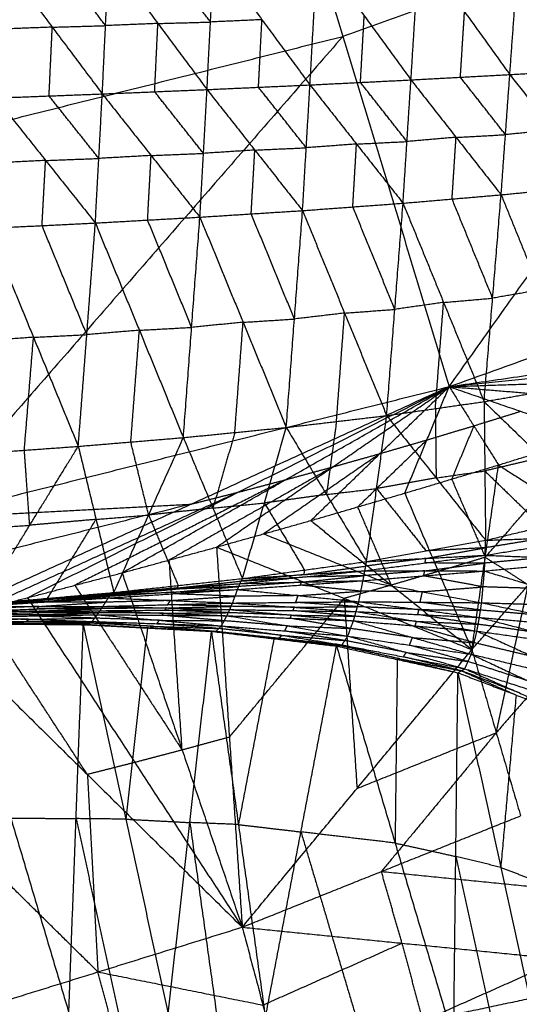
# Model space of a CAD drawing. Header units: millimetres. Extents: x -106 to 110, y -96 to 120.
# Tile 475 of 656: x 26.95 to 31.47, y -89.27 to -80.37. Entities that reach past the tile are written whole.
import ezdxf

# ---------------------------------------------------------------- set-up
doc = ezdxf.new("R2010")
doc.units = ezdxf.units.MM
doc.header["$MEASUREMENT"] = 0
doc.layers.add('Default', color=7, linetype='Continuous', true_color=0x000000)

msp = doc.modelspace()

# ---------------------------------------------------------------- linework, layer by layer
at = {"layer": 'Default'}
for points in [[(30.8318, -83.6863, 12.0172), (34.1822, -78.9754, 10.5669), (37.5326, -74.2645, 9.1165)], [(21.3175, -86.0695, 12.0172), (25.1136, -81.7097, 10.5669), (28.9096, -77.3499, 9.1165)], [(28.9096, -77.3499, 9.1165), (29.8707, -80.5181, 10.5669), (30.8318, -83.6863, 12.0172)], [(34.1822, -78.9754, 10.5669), (32.0264, -79.7468, 10.5669), (29.8707, -80.5181, 10.5669)], [(31.3801, -80.8635, 4.9787), (31.422, -80.2852, 4.6998), (31.4638, -79.7069, 4.4208)], [(31.4638, -79.7069, 4.4208), (31.8592, -80.2608, 4.8028), (32.2545, -80.8148, 5.1849)], [(28.6733, -80.3883, 4.1927), (28.4512, -80.0895, 4.0149), (28.2292, -79.7907, 3.8371)], [(28.6421, -80.9993, 4.4831), (28.6733, -80.3883, 4.1927), (28.7044, -79.7773, 3.9024)], [(28.7044, -79.7773, 3.9024), (29.1388, -80.3672, 4.2655), (29.5731, -80.9572, 4.6287)], [(29.5731, -80.9572, 4.6287), (29.6069, -80.3543, 4.3406), (29.6407, -79.7515, 4.0526)], [(29.6407, -79.7515, 4.0526), (30.0635, -80.3317, 4.4231), (30.4863, -80.9118, 4.7936)], [(30.4863, -80.9118, 4.7936), (30.5236, -80.3196, 4.5092), (30.5609, -79.7274, 4.2248)], [(30.5609, -79.7274, 4.2248), (30.9705, -80.2955, 4.6018), (31.3801, -80.8635, 4.9787)], [(26.7904, -79.8313, 3.6585), (27.2428, -80.4349, 4.0068), (27.6952, -81.0385, 4.355)], [(27.7246, -80.4212, 4.0635), (27.4984, -80.1194, 3.8893), (27.2721, -79.8176, 3.7152)], [(27.6952, -81.0385, 4.355), (27.7246, -80.4212, 4.0635), (27.7539, -79.804, 3.7719)], [(27.7539, -79.804, 3.7719), (28.198, -80.4016, 4.1275), (28.6421, -80.9993, 4.4831)], [(30.0297, -80.9345, 4.7111), (30.0466, -80.6331, 4.5671), (30.0635, -80.3317, 4.4231)], [(30.9332, -80.8877, 4.8862), (30.9519, -80.5916, 4.744), (30.9705, -80.2955, 4.6018)], [(27.2428, -80.4349, 4.0068), (27.4837, -80.4281, 4.0351), (27.7246, -80.4212, 4.0635)], [(28.198, -80.4016, 4.1275), (27.9613, -80.4114, 4.0955), (27.7246, -80.4212, 4.0635)], [(28.1687, -81.0189, 4.4191), (28.1833, -80.7103, 4.2733), (28.198, -80.4016, 4.1275)], [(28.198, -80.4016, 4.1275), (28.4356, -80.395, 4.1601), (28.6733, -80.3883, 4.1927)], [(29.1388, -80.3672, 4.2655), (28.906, -80.3778, 4.2291), (28.6733, -80.3883, 4.1927)], [(29.1076, -80.9782, 4.5559), (29.1232, -80.6727, 4.4107), (29.1388, -80.3672, 4.2655)], [(30.8318, -83.6863, 12.0172), (35.4492, -82.0342, 12.0172), (40.0666, -80.3821, 12.0172)], [(27.2428, -80.4349, 4.0068), (27.0022, -80.444, 3.9786), (26.7615, -80.4532, 3.9504)], [(27.214, -81.0568, 4.2987), (27.2284, -80.7458, 4.1527), (27.2428, -80.4349, 4.0068)], [(25.1136, -81.7097, 10.5669), (27.4921, -81.1139, 10.5669), (29.8707, -80.5181, 10.5669)], [(29.8707, -80.5181, 10.5669), (27.9727, -82.698, 11.292), (26.0746, -84.8779, 12.0172)], [(30.4863, -80.9118, 4.7936), (30.9332, -80.8877, 4.8862), (31.3801, -80.8635, 4.9787)], [(31.3015, -81.9509, 5.6868), (31.3408, -81.4072, 5.3327), (31.3801, -80.8635, 4.9787)], [(31.3801, -80.8635, 4.9787), (31.8173, -80.8392, 5.0818), (32.2545, -80.8148, 5.1849)], [(31.3801, -80.8635, 4.9787), (31.7735, -81.3652, 5.4257), (32.1668, -81.8668, 5.8728)], [(28.6421, -80.9993, 4.4831), (29.1076, -80.9782, 4.5559), (29.5731, -80.9572, 4.6287)], [(29.5059, -82.094, 5.3614), (29.5395, -81.5256, 4.995), (29.5731, -80.9572, 4.6287)], [(29.5731, -80.9572, 4.6287), (30.0297, -80.9345, 4.7111), (30.4863, -80.9118, 4.7936)], [(29.5731, -80.9572, 4.6287), (29.9938, -81.4921, 5.0725), (30.4145, -82.027, 5.5163)], [(30.4504, -81.4694, 5.155), (30.2401, -81.202, 4.9331), (30.0297, -80.9345, 4.7111)], [(30.4145, -82.027, 5.5163), (30.4504, -81.4694, 5.155), (30.4863, -80.9118, 4.7936)], [(30.4863, -80.9118, 4.7936), (30.8939, -81.4314, 5.2402), (31.3015, -81.9509, 5.6868)], [(31.3408, -81.4072, 5.3327), (31.137, -81.1474, 5.1095), (30.9332, -80.8877, 4.8862)], [(26.7327, -81.0752, 4.2423), (27.214, -81.0568, 4.2987), (27.6952, -81.0385, 4.355)], [(27.6323, -82.206, 5.0972), (27.6638, -81.6222, 4.7261), (27.6952, -81.0385, 4.355)], [(27.6952, -81.0385, 4.355), (28.1687, -81.0189, 4.4191), (28.6421, -80.9993, 4.4831)], [(27.6952, -81.0385, 4.355), (28.1365, -81.5959, 4.7885), (28.5777, -82.1533, 5.222)], [(28.6099, -81.5763, 4.8526), (28.3893, -81.2976, 4.6358), (28.1687, -81.0189, 4.4191)], [(28.5777, -82.1533, 5.222), (28.6099, -81.5763, 4.8526), (28.6421, -80.9993, 4.4831)], [(28.6421, -80.9993, 4.4831), (29.074, -81.5466, 4.9222), (29.5059, -82.094, 5.3614)], [(29.5395, -81.5256, 4.995), (29.3235, -81.2519, 4.7755), (29.1076, -80.9782, 4.5559)], [(26.7327, -81.0752, 4.2423), (27.1825, -81.6406, 4.6697), (27.6323, -82.206, 5.0972)], [(27.6638, -81.6222, 4.7261), (27.4389, -81.3395, 4.5124), (27.214, -81.0568, 4.2987)], [(31.7735, -81.3652, 5.4257), (31.5571, -81.3862, 5.3792), (31.3408, -81.4072, 5.3327)], [(29.9938, -81.4921, 5.0725), (30.2221, -81.4807, 5.1137), (30.4504, -81.4694, 5.155)], [(30.8939, -81.4314, 5.2402), (30.6722, -81.4504, 5.1976), (30.4504, -81.4694, 5.155)], [(30.858, -81.989, 5.6016), (30.876, -81.7102, 5.4209), (30.8939, -81.4314, 5.2402)], [(30.8939, -81.4314, 5.2402), (31.1174, -81.4193, 5.2865), (31.3408, -81.4072, 5.3327)], [(28.1365, -81.5959, 4.7885), (28.3732, -81.5861, 4.8206), (28.6099, -81.5763, 4.8526)], [(29.074, -81.5466, 4.9222), (28.842, -81.5615, 4.8874), (28.6099, -81.5763, 4.8526)], [(29.0418, -82.1236, 5.2917), (29.0579, -81.8351, 5.107), (29.074, -81.5466, 4.9222)], [(29.074, -81.5466, 4.9222), (29.3067, -81.5361, 4.9586), (29.5395, -81.5256, 4.995)], [(29.9938, -81.4921, 5.0725), (29.7666, -81.5088, 5.0338), (29.5395, -81.5256, 4.995)], [(29.9602, -82.0605, 5.4389), (29.977, -81.7763, 5.2557), (29.9938, -81.4921, 5.0725)], [(27.1825, -81.6406, 4.6697), (26.9415, -81.6524, 4.6417), (26.7005, -81.6643, 4.6137)], [(27.1503, -82.2297, 5.0412), (27.1664, -81.9351, 4.8555), (27.1825, -81.6406, 4.6697)], [(27.1825, -81.6406, 4.6697), (27.4231, -81.6314, 4.6979), (27.6638, -81.6222, 4.7261)], [(28.1365, -81.5959, 4.7885), (27.9001, -81.609, 4.7573), (27.6638, -81.6222, 4.7261)], [(28.105, -82.1796, 5.1596), (28.1208, -81.8877, 4.9741), (28.1365, -81.5959, 4.7885)], [(31.3015, -81.9509, 5.6868), (31.7342, -81.9089, 5.7798), (32.1668, -81.8668, 5.8728)], [(30.4145, -82.027, 5.5163), (30.858, -81.989, 5.6016), (31.3015, -81.9509, 5.6868)], [(31.2246, -82.8864, 6.649), (31.0413, -82.4377, 6.1253), (30.858, -81.989, 5.6016)], [(31.1477, -83.8218, 7.6113), (31.2246, -82.8864, 6.649), (31.3015, -81.9509, 5.6868)], [(31.3015, -81.9509, 5.6868), (31.6516, -82.8125, 6.712), (32.0016, -83.674, 7.7373)], [(28.5777, -82.1533, 5.222), (29.0418, -82.1236, 5.2917), (29.5059, -82.094, 5.3614)], [(29.359, -84.0553, 7.3634), (29.4324, -83.0747, 6.3624), (29.5059, -82.094, 5.3614)], [(29.5059, -82.094, 5.3614), (29.9602, -82.0605, 5.4389), (30.4145, -82.027, 5.5163)], [(29.5059, -82.094, 5.3614), (29.886, -83.0211, 6.4237), (30.2662, -83.9481, 7.486)], [(30.3404, -82.9875, 6.5012), (30.1503, -82.524, 5.97), (29.9602, -82.0605, 5.4389)], [(30.2662, -83.9481, 7.486), (30.3404, -82.9875, 6.5012), (30.4145, -82.027, 5.5163)], [(30.4145, -82.027, 5.5163), (30.7811, -82.9244, 6.5638), (31.1477, -83.8218, 7.6113)], [(27.6323, -82.206, 5.0972), (28.105, -82.1796, 5.1596), (28.5777, -82.1533, 5.222)], [(28.503, -83.1502, 6.2338), (28.304, -82.6649, 5.6967), (28.105, -82.1796, 5.1596)], [(28.4283, -84.1471, 7.2456), (28.503, -83.1502, 6.2338), (28.5777, -82.1533, 5.222)], [(28.5777, -82.1533, 5.222), (28.9684, -83.1043, 6.2927), (29.359, -84.0553, 7.3634)], [(29.4324, -83.0747, 6.3624), (29.2371, -82.5992, 5.8271), (29.0418, -82.1236, 5.2917)], [(26.6682, -82.2534, 4.9852), (27.1503, -82.2297, 5.0412), (27.6323, -82.206, 5.0972)], [(26.6682, -82.2534, 4.9852), (27.0731, -83.24, 6.0593), (27.4779, -84.2265, 7.1334)], [(27.5551, -83.2162, 6.1153), (27.3527, -82.723, 5.5782), (27.1503, -82.2297, 5.0412)], [(27.4779, -84.2265, 7.1334), (27.5551, -83.2162, 6.1153), (27.6323, -82.206, 5.0972)], [(27.6323, -82.206, 5.0972), (28.0303, -83.1765, 6.1714), (28.4283, -84.1471, 7.2456)], [(31.6516, -82.8125, 6.712), (31.4381, -82.8494, 6.6805), (31.2246, -82.8864, 6.649)], [(30.7811, -82.9244, 6.5638), (31.0028, -82.9054, 6.6064), (31.2246, -82.8864, 6.649)], [(29.886, -83.0211, 6.4237), (30.1132, -83.0043, 6.4624), (30.3404, -82.9875, 6.5012)], [(30.7811, -82.9244, 6.5638), (30.5607, -82.956, 6.5325), (30.3404, -82.9875, 6.5012)], [(30.7069, -83.8849, 7.5486), (30.744, -83.4047, 7.0562), (30.7811, -82.9244, 6.5638)], [(28.9684, -83.1043, 6.2927), (29.2004, -83.0895, 6.3276), (29.4324, -83.0747, 6.3624)], [(29.886, -83.0211, 6.4237), (29.6592, -83.0479, 6.3931), (29.4324, -83.0747, 6.3624)], [(29.8126, -84.0017, 7.4247), (29.8493, -83.5114, 6.9242), (29.886, -83.0211, 6.4237)], [(30.8318, -83.6863, 12.0172), (33.1565, -83.3473, 12.2207), (35.4813, -83.0083, 12.4242)], [(28.0303, -83.1765, 6.1714), (27.7927, -83.1964, 6.1433), (27.5551, -83.2162, 6.1153)], [(27.9531, -84.1868, 7.1895), (27.9917, -83.6817, 6.6804), (28.0303, -83.1765, 6.1714)], [(28.0303, -83.1765, 6.1714), (28.2667, -83.1634, 6.2026), (28.503, -83.1502, 6.2338)], [(28.9684, -83.1043, 6.2927), (28.7357, -83.1272, 6.2633), (28.503, -83.1502, 6.2338)], [(28.8936, -84.1012, 7.3045), (28.931, -83.6028, 6.7986), (28.9684, -83.1043, 6.2927)], [(27.0731, -83.24, 6.0593), (26.8292, -83.2574, 6.0326), (26.5853, -83.2749, 6.0059)], [(26.9902, -84.2615, 7.08), (27.0316, -83.7507, 6.5697), (27.0731, -83.24, 6.0593)], [(27.0731, -83.24, 6.0593), (27.3141, -83.2281, 6.0873), (27.5551, -83.2162, 6.1153)], [(30.8318, -83.6863, 12.0172), (32.7387, -83.4934, 12.2207), (34.6456, -83.3004, 12.4242)], [(30.8318, -83.6863, 12.0172), (32.3195, -83.6357, 12.2207), (33.8073, -83.5852, 12.4242)], [(21.3175, -86.0695, 12.0172), (26.0746, -84.8779, 12.0172), (30.8318, -83.6863, 12.0172)], [(26.1598, -85.8136, 12.4242), (28.4958, -84.7499, 12.2207), (30.8318, -83.6863, 12.0172)], [(27.0179, -85.5959, 12.4242), (28.9248, -84.6411, 12.2207), (30.8318, -83.6863, 12.0172)], [(27.8741, -85.3707, 12.4242), (29.3529, -84.5285, 12.2207), (30.8318, -83.6863, 12.0172)], [(28.7283, -85.1381, 12.4242), (29.78, -84.4122, 12.2207), (30.8318, -83.6863, 12.0172)], [(29.5804, -84.8979, 12.4242), (30.2061, -84.2921, 12.2207), (30.8318, -83.6863, 12.0172)], [(30.4303, -84.6502, 12.4242), (30.631, -84.1683, 12.2207), (30.8318, -83.6863, 12.0172)], [(30.8318, -83.6863, 12.0172), (31.0549, -84.0407, 12.2207), (31.278, -84.3951, 12.4242)], [(30.8318, -83.6863, 12.0172), (31.4776, -83.9094, 12.2207), (32.1235, -84.1325, 12.4242)], [(30.8318, -83.6863, 12.0172), (31.8992, -83.7744, 12.2207), (32.9666, -83.8625, 12.4242)], [(31.1477, -83.8218, 7.6113), (31.5747, -83.7479, 7.6743), (32.0016, -83.674, 7.7373)], [(30.2662, -83.9481, 7.486), (30.7069, -83.8849, 7.5486), (31.1477, -83.8218, 7.6113)], [(30.7069, -83.8849, 7.5486), (30.7102, -84.1985, 8.1962), (30.7135, -84.5121, 8.8438)], [(31.1477, -83.8218, 7.6113), (31.1542, -84.449, 8.9065), (31.1608, -85.0761, 10.2016)], [(31.1477, -83.8218, 7.6113), (31.6682, -84.3277, 8.9263), (32.1888, -84.8337, 10.2413)], [(29.359, -84.0553, 7.3634), (29.8126, -84.0017, 7.4247), (30.2662, -83.9481, 7.486)], [(30.085, -85.2685, 10.1335), (30.1756, -84.6083, 8.8097), (30.2662, -83.9481, 7.486)], [(30.2662, -83.9481, 7.486), (30.7135, -84.5121, 8.8438), (31.1608, -85.0761, 10.2016)], [(31.0549, -84.0407, 12.2207), (31.2663, -83.9751, 12.2207), (31.4776, -83.9094, 12.2207)], [(28.4283, -84.1471, 7.2456), (28.8936, -84.1012, 7.3045), (29.359, -84.0553, 7.3634)], [(28.9624, -85.4224, 10.044), (29.1607, -84.7389, 8.7037), (29.359, -84.0553, 7.3634)], [(29.359, -84.0553, 7.3634), (29.722, -84.6619, 8.7485), (30.085, -85.2685, 10.1335)], [(29.8126, -84.0017, 7.4247), (29.7673, -84.3318, 8.0866), (29.722, -84.6619, 8.7485)], [(30.631, -84.1683, 12.2207), (30.843, -84.1045, 12.2207), (31.0549, -84.0407, 12.2207)], [(31.0549, -84.0407, 12.2207), (30.9545, -84.2817, 12.3225), (30.8542, -84.5226, 12.4242)], [(27.4779, -84.2265, 7.1334), (27.9531, -84.1868, 7.1895), (28.4283, -84.1471, 7.2456)], [(27.7997, -85.5481, 9.9404), (28.114, -84.8476, 8.593), (28.4283, -84.1471, 7.2456)], [(28.4283, -84.1471, 7.2456), (28.6954, -84.7848, 8.6448), (28.9624, -85.4224, 10.044)], [(28.8936, -84.1012, 7.3045), (28.7945, -84.443, 7.9746), (28.6954, -84.7848, 8.6448)], [(31.278, -84.3951, 12.4242), (31.7008, -84.2638, 12.4242), (32.1235, -84.1325, 12.4242)], [(31.278, -84.3951, 12.4242), (31.7008, -84.2638, 12.4242), (32.1235, -84.1325, 12.4242)], [(26.5024, -84.2964, 7.0267), (26.9902, -84.2615, 7.08), (27.4779, -84.2265, 7.1334)], [(26.6005, -85.6535, 9.8286), (27.0392, -84.94, 8.481), (27.4779, -84.2265, 7.1334)], [(27.4779, -84.2265, 7.1334), (27.6388, -84.8873, 8.5369), (27.7997, -85.5481, 9.9404)], [(28.114, -84.8476, 8.593), (28.0336, -84.5172, 7.8912), (27.9531, -84.1868, 7.1895)], [(30.631, -84.1683, 12.2207), (30.3182, -84.4711, 12.3225), (30.0053, -84.774, 12.4242)], [(30.2061, -84.2921, 12.2207), (30.4185, -84.2302, 12.2207), (30.631, -84.1683, 12.2207)], [(27.0392, -84.94, 8.481), (27.0147, -84.6007, 7.7805), (26.9902, -84.2615, 7.08)], [(30.2061, -84.2921, 12.2207), (29.6802, -84.655, 12.3225), (29.1543, -85.018, 12.4242)], [(29.78, -84.4122, 12.2207), (29.993, -84.3521, 12.2207), (30.2061, -84.2921, 12.2207)], [(31.6682, -84.3277, 8.9263), (31.4112, -84.3883, 8.9164), (31.1542, -84.449, 8.9065)], [(29.78, -84.4122, 12.2207), (29.0406, -84.8333, 12.3225), (28.3012, -85.2544, 12.4242)], [(29.3529, -84.5285, 12.2207), (29.5665, -84.4704, 12.2207), (29.78, -84.4122, 12.2207)], [(30.4303, -84.6502, 12.4242), (30.8542, -84.5226, 12.4242), (31.278, -84.3951, 12.4242)], [(30.4303, -84.6502, 12.4242), (30.8542, -84.5226, 12.4242), (31.278, -84.3951, 12.4242)], [(31.0372, -86.0654, 13.1635), (31.1576, -85.2302, 12.7939), (31.278, -84.3951, 12.4242)], [(31.278, -84.3951, 12.4242), (31.6675, -84.6453, 12.6041), (32.057, -84.8955, 12.7839)], [(30.7135, -84.5121, 8.8438), (30.4446, -84.5602, 8.8268), (30.1756, -84.6083, 8.8097)], [(30.7135, -84.5121, 8.8438), (30.9339, -84.4805, 8.8751), (31.1542, -84.449, 8.9065)], [(31.1542, -84.449, 8.9065), (31.4145, -84.7019, 9.564), (31.6748, -84.9549, 10.2215)], [(29.3529, -84.5285, 12.2207), (28.3995, -85.0059, 12.3225), (27.446, -85.4833, 12.4242)], [(28.9248, -84.6411, 12.2207), (29.1389, -84.5848, 12.2207), (29.3529, -84.5285, 12.2207)], [(29.722, -84.6619, 8.7485), (29.9488, -84.6351, 8.7791), (30.1756, -84.6083, 8.8097)], [(30.1756, -84.6083, 8.8097), (30.3992, -84.8903, 9.4886), (30.6229, -85.1723, 10.1676)], [(30.8542, -84.5226, 12.4242), (31.0059, -84.8764, 12.6091), (31.1576, -85.2302, 12.7939)], [(28.9248, -84.6411, 12.2207), (27.7569, -85.1729, 12.3225), (26.5889, -85.7047, 12.4242)], [(28.4958, -84.7499, 12.2207), (28.7103, -84.6955, 12.2207), (28.9248, -84.6411, 12.2207)], [(29.722, -84.6619, 8.7485), (29.4413, -84.7004, 8.7261), (29.1607, -84.7389, 8.7037)], [(29.5804, -84.8979, 12.4242), (30.0053, -84.774, 12.4242), (30.4303, -84.6502, 12.4242)], [(29.5804, -84.8979, 12.4242), (30.0053, -84.774, 12.4242), (30.4303, -84.6502, 12.4242)], [(30.4303, -84.6502, 12.4242), (30.7338, -85.3578, 12.7939), (31.0372, -86.0654, 13.1635)], [(31.1576, -85.2302, 12.7939), (31.4126, -84.9377, 12.699), (31.6675, -84.6453, 12.6041)], [(28.4958, -84.7499, 12.2207), (26.1172, -85.3457, 12.2207), (23.7387, -85.9415, 12.2207)], [(26.0746, -84.8779, 12.0172), (27.2852, -84.8139, 12.1189), (28.4958, -84.7499, 12.2207)], [(28.6954, -84.7848, 8.6448), (28.4047, -84.8162, 8.6189), (28.114, -84.8476, 8.593)], [(28.6954, -84.7848, 8.6448), (28.928, -84.7618, 8.6742), (29.1607, -84.7389, 8.7037)], [(29.1607, -84.7389, 8.7037), (29.3422, -85.0422, 9.3962), (29.5237, -85.3454, 10.0887)], [(30.3088, -85.4816, 12.7939), (30.1571, -85.1278, 12.6091), (30.0053, -84.774, 12.4242)], [(27.6388, -84.8873, 8.5369), (27.8764, -84.8674, 8.565), (28.114, -84.8476, 8.593)], [(28.114, -84.8476, 8.593), (28.2475, -85.1664, 9.2926), (28.3811, -85.4852, 9.9922)], [(31.1608, -85.0761, 10.2016), (31.6748, -84.9549, 10.2215), (32.1888, -84.8337, 10.2413)], [(26.5515, -84.975, 8.4276), (26.7953, -84.9575, 8.4543), (27.0392, -84.94, 8.481)], [(27.6388, -84.8873, 8.5369), (27.339, -84.9136, 8.5089), (27.0392, -84.94, 8.481)], [(27.2001, -85.6008, 9.8845), (27.4195, -85.244, 9.2107), (27.6388, -84.8873, 8.5369)], [(28.7283, -85.1381, 12.4242), (29.1543, -85.018, 12.4242), (29.5804, -84.8979, 12.4242)], [(28.7283, -85.1381, 12.4242), (29.1543, -85.018, 12.4242), (29.5804, -84.8979, 12.4242)], [(29.5804, -84.8979, 12.4242), (30.3088, -85.4816, 12.7939), (31.0372, -86.0654, 13.1635)], [(31.0372, -86.0654, 13.1635), (31.5471, -85.4804, 12.9737), (32.057, -84.8955, 12.7839)], [(29.1543, -85.018, 12.4242), (29.7316, -85.2498, 12.6091), (30.3088, -85.4816, 12.7939)], [(31.1574, -85.2117, 10.1373), (31.68, -85.1261, 10.1462), (32.2026, -85.0406, 10.1552)], [(31.1608, -85.0761, 10.2016), (31.6817, -85.0584, 10.1784), (32.2026, -85.0406, 10.1552)], [(27.8741, -85.3707, 12.4242), (28.3012, -85.2544, 12.4242), (28.7283, -85.1381, 12.4242)], [(27.8741, -85.3707, 12.4242), (28.3012, -85.2544, 12.4242), (28.7283, -85.1381, 12.4242)], [(28.7283, -85.1381, 12.4242), (28.8444, -86.8569, 13.0604), (28.9605, -88.5758, 13.6965)], [(28.7283, -85.1381, 12.4242), (29.8828, -85.6017, 12.7939), (31.0372, -86.0654, 13.1635)], [(30.085, -85.2685, 10.1335), (30.6229, -85.1723, 10.1676), (31.1608, -85.0761, 10.2016)], [(31.1574, -85.2117, 10.1373), (31.1591, -85.1439, 10.1695), (31.1608, -85.0761, 10.2016)], [(31.6817, -85.0584, 10.1784), (31.4204, -85.1011, 10.1739), (31.1591, -85.1439, 10.1695)], [(30.0695, -85.351, 10.0894), (30.6135, -85.2813, 10.1133), (31.1574, -85.2117, 10.1373)], [(30.085, -85.2685, 10.1335), (30.6212, -85.2401, 10.1354), (31.1574, -85.2117, 10.1373)], [(30.6212, -85.2401, 10.1354), (30.8902, -85.192, 10.1524), (31.1591, -85.1439, 10.1695)], [(31.1591, -85.1439, 10.1695), (30.891, -85.1581, 10.1685), (30.6229, -85.1723, 10.1676)], [(31.1576, -85.2302, 12.7939), (30.9457, -85.294, 12.7939), (30.7338, -85.3578, 12.7939)], [(31.1509, -85.3542, 10.0922), (31.1542, -85.2829, 10.1148), (31.1574, -85.2117, 10.1373)], [(31.1574, -85.2117, 10.1373), (31.6837, -85.2326, 10.1186), (32.2099, -85.2536, 10.0999)], [(31.5471, -85.4804, 12.9737), (31.3524, -85.3553, 12.8838), (31.1576, -85.2302, 12.7939)], [(28.4173, -86.9733, 13.0604), (28.3592, -86.1138, 12.7423), (28.3012, -85.2544, 12.4242)], [(28.9624, -85.4224, 10.044), (29.5237, -85.3454, 10.0887), (30.085, -85.2685, 10.1335)], [(29.516, -85.3867, 10.0667), (29.7966, -85.3482, 10.0891), (30.0773, -85.3097, 10.1114)], [(30.0695, -85.351, 10.0894), (30.0773, -85.3097, 10.1114), (30.085, -85.2685, 10.1335)], [(30.6212, -85.2401, 10.1354), (30.3492, -85.2749, 10.1234), (30.0773, -85.3097, 10.1114)], [(30.6102, -85.3526, 10.0908), (30.8822, -85.3177, 10.1028), (31.1542, -85.2829, 10.1148)], [(30.6135, -85.2813, 10.1133), (30.6174, -85.2607, 10.1244), (30.6212, -85.2401, 10.1354)], [(31.1542, -85.2829, 10.1148), (30.8838, -85.2821, 10.1141), (30.6135, -85.2813, 10.1133)], [(31.1509, -85.3542, 10.0922), (31.6804, -85.3039, 10.0961), (32.2099, -85.2536, 10.0999)], [(31.6837, -85.2326, 10.1186), (31.4189, -85.2578, 10.1167), (31.1542, -85.2829, 10.1148)], [(27.0179, -85.5959, 12.4242), (27.446, -85.4833, 12.4242), (27.8741, -85.3707, 12.4242)], [(27.0179, -85.5959, 12.4242), (27.446, -85.4833, 12.4242), (27.8741, -85.3707, 12.4242)], [(27.8741, -85.3707, 12.4242), (28.4173, -86.9733, 13.0604), (28.9605, -88.5758, 13.6965)], [(28.9404, -85.4675, 10.0168), (29.505, -85.4092, 10.0531), (30.0695, -85.351, 10.0894)], [(29.516, -85.3867, 10.0667), (29.2337, -85.4158, 10.0486), (28.9514, -85.445, 10.0304)], [(28.9514, -85.445, 10.0304), (29.2282, -85.4271, 10.0418), (29.505, -85.4092, 10.0531)], [(28.9624, -85.4224, 10.044), (29.516, -85.3867, 10.0667), (30.0695, -85.351, 10.0894)], [(29.4968, -85.4546, 10.0362), (29.7791, -85.4254, 10.0543), (30.0613, -85.3963, 10.0725)], [(30.0613, -85.3963, 10.0725), (29.7832, -85.4028, 10.0628), (29.505, -85.4092, 10.0531)], [(29.5237, -85.3454, 10.0887), (29.5198, -85.3661, 10.0777), (29.516, -85.3867, 10.0667)], [(30.0532, -85.4416, 10.0556), (30.0613, -85.3963, 10.0725), (30.0695, -85.351, 10.0894)], [(30.0532, -85.4416, 10.0556), (30.602, -85.3979, 10.0739), (31.1509, -85.3542, 10.0922)], [(30.6102, -85.3526, 10.0908), (30.3358, -85.3744, 10.0816), (30.0613, -85.3963, 10.0725)], [(30.0695, -85.351, 10.0894), (30.6102, -85.3526, 10.0908), (31.1509, -85.3542, 10.0922)], [(30.7338, -85.3578, 12.7939), (30.5213, -85.4197, 12.7939), (30.3088, -85.4816, 12.7939)], [(30.602, -85.3979, 10.0739), (30.6061, -85.3752, 10.0824), (30.6102, -85.3526, 10.0908)], [(31.1381, -85.4977, 10.0856), (30.8701, -85.4478, 10.0798), (30.602, -85.3979, 10.0739)], [(31.1252, -85.6412, 10.079), (31.1381, -85.4977, 10.0856), (31.1509, -85.3542, 10.0922)], [(31.1509, -85.3542, 10.0922), (31.6767, -85.5141, 10.0958), (32.2025, -85.674, 10.0994)], [(27.446, -85.4833, 12.4242), (27.9317, -86.2283, 12.7423), (28.4173, -86.9733, 13.0604)], [(27.774, -85.5686, 9.9255), (28.3572, -85.5181, 9.9712), (28.9404, -85.4675, 10.0168)], [(27.7997, -85.5481, 9.9404), (28.3811, -85.4852, 9.9922), (28.9624, -85.4224, 10.044)], [(27.7997, -85.5481, 9.9404), (28.3701, -85.5078, 9.9786), (28.9404, -85.4675, 10.0168)], [(28.3464, -85.5451, 9.9594), (28.638, -85.5198, 9.9823), (28.9296, -85.4945, 10.0051)], [(28.9296, -85.4945, 10.0051), (28.6434, -85.5063, 9.9881), (28.3572, -85.5181, 9.9712)], [(28.3701, -85.5078, 9.9786), (28.6607, -85.4764, 10.0045), (28.9514, -85.445, 10.0304)], [(28.3811, -85.4852, 9.9922), (28.3756, -85.4965, 9.9854), (28.3701, -85.5078, 9.9786)], [(28.9187, -85.5215, 9.9934), (29.4859, -85.4815, 10.0245), (30.0532, -85.4416, 10.0556)], [(28.9187, -85.5215, 9.9934), (28.9296, -85.4945, 10.0051), (28.9404, -85.4675, 10.0168)], [(29.4968, -85.4546, 10.0362), (29.2132, -85.4745, 10.0207), (28.9296, -85.4945, 10.0051)], [(28.9404, -85.4675, 10.0168), (28.9514, -85.445, 10.0304), (28.9624, -85.4224, 10.044)], [(28.9404, -85.4675, 10.0168), (29.4968, -85.4546, 10.0362), (30.0532, -85.4416, 10.0556)], [(29.4859, -85.4815, 10.0245), (29.4914, -85.468, 10.0303), (29.4968, -85.4546, 10.0362)], [(30.0336, -85.5367, 10.0473), (29.7598, -85.5091, 10.0359), (29.4859, -85.4815, 10.0245)], [(30.3088, -85.4816, 12.7939), (30.0958, -85.5417, 12.7939), (29.8828, -85.6017, 12.7939)], [(30.0141, -85.6318, 10.039), (30.0336, -85.5367, 10.0473), (30.0532, -85.4416, 10.0556)], [(30.0532, -85.4416, 10.0556), (30.5892, -85.5414, 10.0673), (31.1252, -85.6412, 10.079)], [(30.5892, -85.5414, 10.0673), (30.8636, -85.5195, 10.0764), (31.1381, -85.4977, 10.0856)], [(31.6767, -85.5141, 10.0958), (31.4074, -85.5059, 10.0907), (31.1381, -85.4977, 10.0856)], [(31.2573, -86.8169, 13.3972), (31.4022, -86.1486, 13.1854), (31.5471, -85.4804, 12.9737)], [(26.5745, -85.6598, 9.8213), (27.1743, -85.6142, 9.8734), (27.774, -85.5686, 9.9255)], [(26.6005, -85.6535, 9.8286), (27.2001, -85.6008, 9.8845), (27.7997, -85.5481, 9.9404)], [(26.6005, -85.6535, 9.8286), (27.1873, -85.6111, 9.877), (27.774, -85.5686, 9.9255)], [(27.162, -85.6289, 9.8656), (27.4619, -85.6061, 9.8917), (27.7618, -85.5834, 9.9177)], [(27.7618, -85.5834, 9.9177), (27.468, -85.5988, 9.8956), (27.1743, -85.6142, 9.8734)], [(27.1873, -85.6111, 9.877), (27.4871, -85.5847, 9.905), (27.7869, -85.5583, 9.933)], [(27.7495, -85.5981, 9.9099), (28.3341, -85.5598, 9.9517), (28.9187, -85.5215, 9.9934)], [(27.7495, -85.5981, 9.9099), (27.7618, -85.5834, 9.9177), (27.774, -85.5686, 9.9255)], [(28.3464, -85.5451, 9.9594), (28.0541, -85.5642, 9.9386), (27.7618, -85.5834, 9.9177)], [(27.774, -85.5686, 9.9255), (28.3464, -85.5451, 9.9594), (28.9187, -85.5215, 9.9934)], [(27.774, -85.5686, 9.9255), (27.7869, -85.5583, 9.933), (27.7997, -85.5481, 9.9404)], [(28.3701, -85.5078, 9.9786), (28.0785, -85.5331, 9.9558), (27.7869, -85.5583, 9.933)], [(27.7869, -85.5583, 9.933), (28.072, -85.5382, 9.9521), (28.3572, -85.5181, 9.9712)], [(28.3112, -85.6209, 9.944), (28.6036, -85.6017, 9.9649), (28.8959, -85.5826, 9.9858)], [(28.3341, -85.5598, 9.9517), (28.3403, -85.5524, 9.9555), (28.3464, -85.5451, 9.9594)], [(28.8959, -85.5826, 9.9858), (28.615, -85.5712, 9.9687), (28.3341, -85.5598, 9.9517)], [(28.873, -85.6437, 9.9781), (28.8959, -85.5826, 9.9858), (28.9187, -85.5215, 9.9934)], [(29.4664, -85.5767, 10.0162), (29.1811, -85.5796, 10.001), (28.8959, -85.5826, 9.9858)], [(28.9187, -85.5215, 9.9934), (29.4664, -85.5767, 10.0162), (30.0141, -85.6318, 10.039)], [(29.4435, -85.6378, 10.0086), (29.455, -85.6072, 10.0124), (29.4664, -85.5767, 10.0162)], [(29.4664, -85.5767, 10.0162), (29.75, -85.5567, 10.0317), (30.0336, -85.5367, 10.0473)], [(30.5892, -85.5414, 10.0673), (30.3114, -85.539, 10.0573), (30.0336, -85.5367, 10.0473)], [(30.5696, -85.6365, 10.059), (30.5794, -85.5889, 10.0631), (30.5892, -85.5414, 10.0673)], [(26.1598, -85.8136, 12.4242), (26.5889, -85.7047, 12.4242), (27.0179, -85.5959, 12.4242)], [(26.1598, -85.8136, 12.4242), (26.5889, -85.7047, 12.4242), (27.0179, -85.5959, 12.4242)], [(26.5027, -85.7213, 9.7997), (27.1017, -85.6978, 9.8483), (27.7007, -85.6743, 9.8968)], [(27.1254, -85.6743, 9.8539), (26.8259, -85.6861, 9.8296), (26.5263, -85.6978, 9.8053)], [(26.55, -85.6743, 9.811), (27.1498, -85.6362, 9.8604), (27.7495, -85.5981, 9.9099)], [(26.55, -85.6743, 9.811), (27.1254, -85.6743, 9.8539), (27.7007, -85.6743, 9.8968)], [(27.162, -85.6289, 9.8656), (26.8621, -85.648, 9.8409), (26.5622, -85.667, 9.8161)], [(26.5745, -85.6598, 9.8213), (27.162, -85.6289, 9.8656), (27.7495, -85.5981, 9.9099)], [(27.1873, -85.6111, 9.877), (26.8874, -85.6339, 9.851), (26.5875, -85.6566, 9.8249)], [(26.5875, -85.6566, 9.8249), (26.8809, -85.6354, 9.8492), (27.1743, -85.6142, 9.8734)], [(27.0179, -85.5959, 12.4242), (27.9892, -87.0859, 13.0604), (28.9605, -88.5758, 13.6965)], [(27.1017, -85.6978, 9.8483), (27.1135, -85.6861, 9.8511), (27.1254, -85.6743, 9.8539)], [(27.1254, -85.6743, 9.8539), (27.4252, -85.6553, 9.8786), (27.7251, -85.6362, 9.9034)], [(27.1498, -85.6362, 9.8604), (27.1559, -85.6326, 9.863), (27.162, -85.6289, 9.8656)], [(27.7251, -85.6362, 9.9034), (27.4374, -85.6362, 9.8819), (27.1498, -85.6362, 9.8604)], [(27.2001, -85.6008, 9.8845), (27.1937, -85.6059, 9.8808), (27.1873, -85.6111, 9.877)], [(27.6756, -85.7132, 9.9051), (27.6882, -85.6937, 9.901), (27.7007, -85.6743, 9.8968)], [(27.7007, -85.6743, 9.8968), (27.7251, -85.6362, 9.9034), (27.7495, -85.5981, 9.9099)], [(27.7007, -85.6743, 9.8968), (28.2869, -85.659, 9.9375), (28.873, -85.6437, 9.9781)], [(27.7007, -85.6743, 9.8968), (28.2744, -85.6886, 9.9443), (28.8481, -85.703, 9.9918)], [(28.3112, -85.6209, 9.944), (28.0182, -85.6286, 9.9237), (27.7251, -85.6362, 9.9034)], [(27.7495, -85.5981, 9.9099), (28.3112, -85.6209, 9.944), (28.873, -85.6437, 9.9781)], [(28.2744, -85.6886, 9.9443), (28.5675, -85.681, 9.9646), (28.8605, -85.6734, 9.985)], [(28.2869, -85.659, 9.9375), (28.2991, -85.64, 9.9407), (28.3112, -85.6209, 9.944)], [(28.8605, -85.6734, 9.985), (28.5737, -85.6662, 9.9612), (28.2869, -85.659, 9.9375)], [(28.8444, -86.8569, 13.0604), (29.3636, -86.2293, 12.9271), (29.8828, -85.6017, 12.7939)], [(28.8481, -85.703, 9.9918), (28.8605, -85.6734, 9.985), (28.873, -85.6437, 9.9781)], [(29.4319, -85.6825, 10.0196), (29.1462, -85.6779, 10.0023), (28.8605, -85.6734, 9.985)], [(28.873, -85.6437, 9.9781), (29.4435, -85.6378, 10.0086), (30.0141, -85.6318, 10.039)], [(28.873, -85.6437, 9.9781), (29.4319, -85.6825, 10.0196), (29.9907, -85.7213, 10.061)], [(29.4319, -85.6825, 10.0196), (29.7171, -85.6795, 10.0348), (30.0024, -85.6766, 10.05)], [(30.0024, -85.6766, 10.05), (29.723, -85.6572, 10.0293), (29.4435, -85.6378, 10.0086)], [(29.8828, -85.6017, 12.7939), (29.9408, -86.4611, 13.112), (29.9989, -87.3206, 13.43)], [(29.9907, -85.7213, 10.061), (30.0024, -85.6766, 10.05), (30.0141, -85.6318, 10.039)], [(30.5598, -85.703, 10.0767), (30.2811, -85.6898, 10.0634), (30.0024, -85.6766, 10.05)], [(30.0141, -85.6318, 10.039), (30.5598, -85.703, 10.0767), (31.1055, -85.7742, 10.1145)], [(30.0141, -85.6318, 10.039), (30.5696, -85.6365, 10.059), (31.1252, -85.6412, 10.079)], [(31.1153, -85.7077, 10.0967), (30.8425, -85.6721, 10.0779), (30.5696, -85.6365, 10.059)], [(31.1055, -85.7742, 10.1145), (31.1153, -85.7077, 10.0967), (31.1252, -85.6412, 10.079)], [(31.1252, -85.6412, 10.079), (31.6564, -85.7549, 10.1175), (32.1876, -85.8686, 10.1561)], [(31.1252, -85.6412, 10.079), (31.6638, -85.6576, 10.0892), (32.2025, -85.674, 10.0994)], [(26.4557, -85.7715, 9.8143), (27.0531, -85.7607, 9.8673), (27.6505, -85.7499, 9.9204)], [(27.0648, -85.7484, 9.8625), (26.7661, -85.7538, 9.8359), (26.4674, -85.7592, 9.8094)], [(26.479, -85.7469, 9.8045), (27.0773, -85.73, 9.8548), (27.6756, -85.7132, 9.9051)], [(26.479, -85.7469, 9.8045), (27.0648, -85.7484, 9.8625), (27.6505, -85.7499, 9.9204)], [(27.0891, -85.7172, 9.8524), (26.79, -85.7256, 9.8273), (26.4908, -85.7341, 9.8021)], [(26.5027, -85.7213, 9.7997), (27.0891, -85.7172, 9.8524), (27.6756, -85.7132, 9.9051)], [(27.5601, -87.1947, 13.0604), (27.0745, -86.4497, 12.7423), (26.5889, -85.7047, 12.4242)], [(27.0531, -85.7607, 9.8673), (27.059, -85.7545, 9.8649), (27.0648, -85.7484, 9.8625)], [(27.6268, -85.7803, 9.9406), (27.34, -85.7705, 9.904), (27.0531, -85.7607, 9.8673)], [(27.0648, -85.7484, 9.8625), (27.3639, -85.74, 9.8876), (27.6631, -85.7315, 9.9128)], [(27.0773, -85.73, 9.8548), (27.0832, -85.7236, 9.8536), (27.0891, -85.7172, 9.8524)], [(27.6631, -85.7315, 9.9128), (27.3702, -85.7308, 9.8838), (27.0773, -85.73, 9.8548)], [(27.0891, -85.7172, 9.8524), (27.3887, -85.7055, 9.8767), (27.6882, -85.6937, 9.901)], [(27.6882, -85.6937, 9.901), (27.3949, -85.6958, 9.8746), (27.1017, -85.6978, 9.8483)], [(27.603, -85.8107, 9.9608), (27.6268, -85.7803, 9.9406), (27.6505, -85.7499, 9.9204)], [(27.6505, -85.7499, 9.9204), (27.6631, -85.7315, 9.9128), (27.6756, -85.7132, 9.9051)], [(27.6505, -85.7499, 9.9204), (28.2116, -85.8, 10.0006), (28.7727, -85.8502, 10.0807)], [(27.6505, -85.7499, 9.9204), (28.2365, -85.7541, 9.9681), (28.8226, -85.7583, 10.0158)], [(28.2491, -85.7357, 9.9604), (27.9561, -85.7336, 9.9366), (27.6631, -85.7315, 9.9128)], [(27.6756, -85.7132, 9.9051), (28.2618, -85.7081, 9.9485), (28.8481, -85.703, 9.9918)], [(27.6756, -85.7132, 9.9051), (28.2491, -85.7357, 9.9604), (28.8226, -85.7583, 10.0158)], [(28.2744, -85.6886, 9.9443), (27.9813, -85.6912, 9.9226), (27.6882, -85.6937, 9.901)], [(28.2365, -85.7541, 9.9681), (28.2428, -85.7449, 9.9643), (28.2491, -85.7357, 9.9604)], [(28.7976, -85.8042, 10.0482), (28.5171, -85.7792, 10.0082), (28.2365, -85.7541, 9.9681)], [(28.2491, -85.7357, 9.9604), (28.5422, -85.7332, 9.9821), (28.8353, -85.7307, 10.0038)], [(28.2618, -85.7081, 9.9485), (28.2681, -85.6984, 9.9464), (28.2744, -85.6886, 9.9443)], [(28.8353, -85.7307, 10.0038), (28.5486, -85.7194, 9.9761), (28.2618, -85.7081, 9.9485)], [(28.7727, -85.8502, 10.0807), (28.7976, -85.8042, 10.0482), (28.8226, -85.7583, 10.0158)], [(28.8226, -85.7583, 10.0158), (28.8353, -85.7307, 10.0038), (28.8481, -85.703, 9.9918)], [(28.8226, -85.7583, 10.0158), (29.3689, -85.8506, 10.108), (29.9152, -85.9429, 10.2003)], [(28.8226, -85.7583, 10.0158), (29.3942, -85.7812, 10.0569), (29.9659, -85.8041, 10.0981)], [(29.407, -85.7536, 10.0449), (29.1211, -85.7421, 10.0244), (28.8353, -85.7307, 10.0038)], [(28.8481, -85.703, 9.9918), (29.407, -85.7536, 10.0449), (29.9659, -85.8041, 10.0981)], [(28.8481, -85.703, 9.9918), (29.4194, -85.7121, 10.0264), (29.9907, -85.7213, 10.061)], [(29.3942, -85.7812, 10.0569), (29.4006, -85.7674, 10.0509), (29.407, -85.7536, 10.0449)], [(29.407, -85.7536, 10.0449), (29.6926, -85.7581, 10.0622), (29.9783, -85.7627, 10.0796)], [(29.4194, -85.7121, 10.0264), (29.4256, -85.6973, 10.023), (29.4319, -85.6825, 10.0196)], [(29.9783, -85.7627, 10.0796), (29.6988, -85.7374, 10.053), (29.4194, -85.7121, 10.0264)], [(29.9659, -85.8041, 10.0981), (29.9783, -85.7627, 10.0796), (29.9907, -85.7213, 10.061)], [(30.5367, -85.8094, 10.1161), (30.2575, -85.7861, 10.0978), (29.9783, -85.7627, 10.0796)], [(29.9907, -85.7213, 10.061), (30.5367, -85.8094, 10.1161), (31.0827, -85.8975, 10.1712)], [(29.9907, -85.7213, 10.061), (30.5481, -85.7478, 10.0878), (31.1055, -85.7742, 10.1145)], [(30.5481, -85.7478, 10.0878), (30.5539, -85.7254, 10.0823), (30.5598, -85.703, 10.0767)], [(31.0941, -85.8359, 10.1428), (30.8211, -85.7918, 10.1153), (30.5481, -85.7478, 10.0878)], [(30.5598, -85.703, 10.0767), (30.8376, -85.7054, 10.0867), (31.1153, -85.7077, 10.0967)], [(31.6564, -85.7549, 10.1175), (31.3859, -85.7313, 10.1071), (31.1153, -85.7077, 10.0967)], [(26.1598, -85.8136, 12.4242), (27.5601, -87.1947, 13.0604), (28.9605, -88.5758, 13.6965)], [(26.3428, -85.8274, 9.8843), (26.8677, -87.5884, 9.8353), (27.3926, -89.3493, 9.7862)], [(26.3428, -85.8274, 9.8843), (26.933, -85.833, 9.9691), (27.5232, -85.8385, 10.054)], [(26.9483, -85.834, 9.9621), (26.6532, -85.8312, 9.9197), (26.3582, -85.8285, 9.8773)], [(26.3735, -85.8295, 9.8703), (26.9483, -85.834, 9.9621), (27.5232, -85.8385, 10.054)], [(26.3735, -85.8295, 9.8703), (26.9663, -85.8347, 9.9419), (27.5591, -85.84, 10.0136)], [(26.9857, -85.826, 9.9265), (26.6893, -85.8234, 9.8907), (26.3929, -85.8207, 9.8548)], [(26.4123, -85.812, 9.8394), (27.0077, -85.8114, 9.9001), (27.603, -85.8107, 9.9608)], [(26.4123, -85.812, 9.8394), (26.9857, -85.826, 9.9265), (27.5591, -85.84, 10.0136)], [(27.0294, -85.7911, 9.8875), (26.7317, -85.7914, 9.8572), (26.434, -85.7917, 9.8268)], [(26.4557, -85.7715, 9.8143), (27.0294, -85.7911, 9.8875), (27.603, -85.8107, 9.9608)], [(26.9483, -85.834, 9.9621), (27.2447, -85.8366, 9.998), (27.5412, -85.8393, 10.0338)], [(26.9663, -85.8347, 9.9419), (26.9573, -85.8344, 9.952), (26.9483, -85.834, 9.9621)], [(26.9663, -85.8347, 9.9419), (26.976, -85.8304, 9.9342), (26.9857, -85.826, 9.9265)], [(26.9857, -85.826, 9.9265), (27.2834, -85.8257, 9.9568), (27.5811, -85.8254, 9.9872)], [(27.0077, -85.8114, 9.9001), (27.0185, -85.8012, 9.8938), (27.0294, -85.7911, 9.8875)], [(27.5811, -85.8254, 9.9872), (27.2944, -85.8184, 9.9436), (27.0077, -85.8114, 9.9001)], [(27.0294, -85.7911, 9.8875), (27.3281, -85.7857, 9.9141), (27.6268, -85.7803, 9.9406)], [(27.3926, -89.3493, 9.7862), (27.4579, -87.5939, 9.9201), (27.5232, -85.8385, 10.054)], [(27.5232, -85.8385, 10.054), (27.5412, -85.8393, 10.0338), (27.5591, -85.84, 10.0136)], [(27.5232, -85.8385, 10.054), (27.9073, -87.5987, 10.0084), (28.2915, -89.3588, 9.9628)], [(27.5232, -85.8385, 10.054), (28.1026, -85.8692, 10.1549), (28.682, -85.8999, 10.2558)], [(27.5412, -85.8393, 10.0338), (27.8219, -85.8542, 10.0943), (28.1026, -85.8692, 10.1549)], [(28.1206, -85.87, 10.1347), (27.8309, -85.8546, 10.0842), (27.5412, -85.8393, 10.0338)], [(27.5591, -85.84, 10.0136), (27.5811, -85.8254, 9.9872), (27.603, -85.8107, 9.9608)], [(27.5591, -85.84, 10.0136), (28.1206, -85.87, 10.1347), (28.682, -85.8999, 10.2558)], [(27.5591, -85.84, 10.0136), (28.1417, -85.8692, 10.0915), (28.7243, -85.8984, 10.1695)], [(28.1637, -85.8546, 10.0652), (27.8724, -85.84, 10.0262), (27.5811, -85.8254, 9.9872)], [(27.603, -85.8107, 9.9608), (28.1637, -85.8546, 10.0652), (28.7243, -85.8984, 10.1695)], [(27.603, -85.8107, 9.9608), (28.1879, -85.8305, 10.0208), (28.7727, -85.8502, 10.0807)], [(28.2116, -85.8, 10.0006), (27.9192, -85.7902, 9.9706), (27.6268, -85.7803, 9.9406)], [(28.1417, -85.8692, 10.0915), (28.1527, -85.8619, 10.0783), (28.1637, -85.8546, 10.0652)], [(28.1637, -85.8546, 10.0652), (28.4561, -85.8644, 10.0951), (28.7485, -85.8743, 10.1251)], [(28.1879, -85.8305, 10.0208), (28.1997, -85.8153, 10.0107), (28.2116, -85.8, 10.0006)], [(28.7485, -85.8743, 10.1251), (28.4682, -85.8524, 10.0729), (28.1879, -85.8305, 10.0208)], [(28.2116, -85.8, 10.0006), (28.5046, -85.8021, 10.0244), (28.7976, -85.8042, 10.0482)], [(28.7243, -85.8984, 10.1695), (28.7485, -85.8743, 10.1251), (28.7727, -85.8502, 10.0807)], [(28.7727, -85.8502, 10.0807), (29.3176, -85.9361, 10.2121), (29.8626, -86.0221, 10.3435)], [(28.7727, -85.8502, 10.0807), (29.3439, -85.8965, 10.1405), (29.9152, -85.9429, 10.2003)], [(29.3689, -85.8506, 10.108), (29.0832, -85.8274, 10.0781), (28.7976, -85.8042, 10.0482)], [(29.3439, -85.8965, 10.1405), (29.3564, -85.8736, 10.1243), (29.3689, -85.8506, 10.108)], [(29.3689, -85.8506, 10.108), (29.6547, -85.862, 10.1286), (29.9405, -85.8735, 10.1492)], [(29.9405, -85.8735, 10.1492), (29.6674, -85.8274, 10.103), (29.3942, -85.7812, 10.0569)], [(29.9152, -85.9429, 10.2003), (29.9405, -85.8735, 10.1492), (29.9659, -85.8041, 10.0981)], [(29.9659, -85.8041, 10.0981), (30.4989, -85.9557, 10.2131), (31.0319, -86.1072, 10.3282)], [(29.9659, -85.8041, 10.0981), (30.5243, -85.8508, 10.1346), (31.0827, -85.8975, 10.1712)], [(30.5243, -85.8508, 10.1346), (30.5305, -85.8301, 10.1254), (30.5367, -85.8094, 10.1161)], [(31.0573, -86.0024, 10.2497), (30.7908, -85.9266, 10.1922), (30.5243, -85.8508, 10.1346)], [(30.5367, -85.8094, 10.1161), (30.8154, -85.8226, 10.1295), (31.0941, -85.8359, 10.1428)], [(31.0827, -85.8975, 10.1712), (31.0941, -85.8359, 10.1428), (31.1055, -85.7742, 10.1145)], [(31.6364, -85.9123, 10.1783), (31.3652, -85.8741, 10.1605), (31.0941, -85.8359, 10.1428)], [(31.1055, -85.7742, 10.1145), (31.6364, -85.9123, 10.1783), (32.1673, -86.0503, 10.242)], [(31.1055, -85.7742, 10.1145), (31.6466, -85.8214, 10.1353), (32.1876, -85.8686, 10.1561)], [(28.1026, -85.8692, 10.1549), (28.005, -86.734, 10.0816), (27.9073, -87.5987, 10.0084)], [(28.1417, -85.8692, 10.0915), (28.1312, -85.8696, 10.1131), (28.1206, -85.87, 10.1347)], [(28.1206, -85.87, 10.1347), (28.4119, -85.8846, 10.1737), (28.7032, -85.8992, 10.2126)], [(28.2915, -89.3588, 9.9628), (28.4868, -87.6294, 10.1093), (28.682, -85.8999, 10.2558)], [(28.682, -85.8999, 10.2558), (28.7032, -85.8992, 10.2126), (28.7243, -85.8984, 10.1695)], [(28.682, -85.8999, 10.2558), (28.926, -87.6475, 10.2119), (29.17, -89.3951, 10.168)], [(28.682, -85.8999, 10.2558), (29.2475, -85.9665, 10.3781), (29.8131, -86.0331, 10.5005)], [(28.7032, -85.8992, 10.2126), (28.9754, -85.9328, 10.2954), (29.2475, -85.9665, 10.3781)], [(29.2687, -85.9658, 10.335), (28.9859, -85.9325, 10.2738), (28.7032, -85.8992, 10.2126)], [(28.7243, -85.8984, 10.1695), (29.2687, -85.9658, 10.335), (29.8131, -86.0331, 10.5005)], [(28.7243, -85.8984, 10.1695), (29.2934, -85.9603, 10.2565), (29.8626, -86.0221, 10.3435)], [(29.3176, -85.9361, 10.2121), (29.0331, -85.9052, 10.1686), (28.7485, -85.8743, 10.1251)], [(29.2934, -85.9603, 10.2565), (29.3055, -85.9482, 10.2343), (29.3176, -85.9361, 10.2121)], [(29.3176, -85.9361, 10.2121), (29.6033, -85.9593, 10.242), (29.8889, -85.9825, 10.2719)], [(29.8889, -85.9825, 10.2719), (29.6164, -85.9395, 10.2062), (29.3439, -85.8965, 10.1405)], [(29.8626, -86.0221, 10.3435), (29.8889, -85.9825, 10.2719), (29.9152, -85.9429, 10.2003)], [(29.9152, -85.9429, 10.2003), (30.444, -86.0906, 10.375), (30.9729, -86.2384, 10.5497)], [(29.9152, -85.9429, 10.2003), (30.4735, -86.025, 10.2642), (31.0319, -86.1072, 10.3282)], [(30.4989, -85.9557, 10.2131), (30.2197, -85.9146, 10.1811), (29.9405, -85.8735, 10.1492)], [(31.0319, -86.1072, 10.3282), (31.0573, -86.0024, 10.2497), (31.0827, -85.8975, 10.1712)], [(31.0827, -85.8975, 10.1712), (31.5989, -86.132, 10.3244), (32.1151, -86.3665, 10.4775)], [(31.0827, -85.8975, 10.1712), (31.625, -85.9739, 10.2066), (32.1673, -86.0503, 10.242)], [(29.2475, -85.9665, 10.3781), (29.0868, -86.807, 10.295), (28.926, -87.6475, 10.2119)], [(29.17, -89.3951, 10.168), (29.4915, -87.7141, 10.3342), (29.8131, -86.0331, 10.5005)], [(29.2934, -85.9603, 10.2565), (29.2811, -85.963, 10.2957), (29.2687, -85.9658, 10.335)], [(29.2687, -85.9658, 10.335), (29.5533, -85.9967, 10.3785), (29.8378, -86.0276, 10.422)], [(29.8131, -86.0331, 10.5005), (29.8378, -86.0276, 10.422), (29.8626, -86.0221, 10.3435)], [(29.8131, -86.0331, 10.5005), (30.3427, -87.8148, 10.5971), (30.8724, -89.5965, 10.6937)], [(29.8131, -86.0331, 10.5005), (30.3619, -86.1541, 10.6542), (30.9108, -86.275, 10.8079)], [(30.3867, -86.1485, 10.5757), (30.1123, -86.0881, 10.4988), (29.8378, -86.0276, 10.422)], [(29.8626, -86.0221, 10.3435), (30.3867, -86.1485, 10.5757), (30.9108, -86.275, 10.8079)], [(29.8626, -86.0221, 10.3435), (30.4178, -86.1303, 10.4466), (30.9729, -86.2384, 10.5497)], [(30.444, -86.0906, 10.375), (30.1665, -86.0366, 10.3234), (29.8889, -85.9825, 10.2719)], [(30.4735, -86.025, 10.2642), (30.4862, -85.9903, 10.2387), (30.4989, -85.9557, 10.2131)], [(31.0024, -86.1728, 10.4389), (30.738, -86.0989, 10.3516), (30.4735, -86.025, 10.2642)], [(30.4989, -85.9557, 10.2131), (30.7781, -85.979, 10.2314), (31.0573, -86.0024, 10.2497)], [(31.5989, -86.132, 10.3244), (31.3281, -86.0672, 10.287), (31.0573, -86.0024, 10.2497)], [(28.9605, -88.5758, 13.6965), (29.9989, -87.3206, 13.43), (31.0372, -86.0654, 13.1635)], [(30.4178, -86.1303, 10.4466), (30.4309, -86.1104, 10.4108), (30.444, -86.0906, 10.375)], [(30.444, -86.0906, 10.375), (30.7232, -86.1317, 10.407), (31.0024, -86.1728, 10.4389)], [(30.9729, -86.2384, 10.5497), (31.0024, -86.1728, 10.4389), (31.0319, -86.1072, 10.3282)], [(31.0319, -86.1072, 10.3282), (31.5386, -86.3456, 10.5681), (32.0453, -86.584, 10.8081)], [(31.0319, -86.1072, 10.3282), (31.5735, -86.2369, 10.4029), (32.1151, -86.3665, 10.4775)], [(31.0372, -86.0654, 13.1635), (31.2573, -86.8169, 13.3972), (31.4773, -87.5684, 13.6308)], [(30.3619, -86.1541, 10.6542), (30.3523, -86.9844, 10.6256), (30.3427, -87.8148, 10.5971)], [(30.3619, -86.1541, 10.6542), (30.3743, -86.1513, 10.615), (30.3867, -86.1485, 10.5757)], [(30.3867, -86.1485, 10.5757), (30.6643, -86.2026, 10.6273), (30.9419, -86.2567, 10.6788)], [(30.9419, -86.2567, 10.6788), (30.6798, -86.1935, 10.5627), (30.4178, -86.1303, 10.4466)], [(31.5386, -86.3456, 10.5681), (31.2705, -86.2592, 10.5035), (31.0024, -86.1728, 10.4389)], [(30.8724, -89.5965, 10.6937), (30.8916, -87.9358, 10.7508), (30.9108, -86.275, 10.8079)], [(30.9108, -86.275, 10.8079), (30.9419, -86.2567, 10.6788), (30.9729, -86.2384, 10.5497)], [(30.9108, -86.275, 10.8079), (31.2982, -88.0351, 10.9194), (31.6856, -89.7952, 11.0309)], [(30.9108, -86.275, 10.8079), (31.4368, -86.4757, 11.0068), (31.9629, -86.6765, 11.2057)], [(30.9419, -86.2567, 10.6788), (31.1894, -86.3662, 10.8428), (31.4368, -86.4757, 11.0068)], [(31.4679, -86.4575, 10.8777), (31.2049, -86.3571, 10.7783), (30.9419, -86.2567, 10.6788)], [(30.9729, -86.2384, 10.5497), (31.4679, -86.4575, 10.8777), (31.9629, -86.6765, 11.2057)], [(30.9729, -86.2384, 10.5497), (31.5091, -86.4112, 10.6789), (32.0453, -86.584, 10.8081)], [(31.7672, -86.2319, 13.2074), (31.5122, -86.5244, 13.3023), (31.2573, -86.8169, 13.3972)], [(31.4368, -86.4757, 11.0068), (31.3675, -87.2554, 10.9631), (31.2982, -88.0351, 10.9194)], [(29.9989, -87.3206, 13.43), (30.6281, -87.0687, 13.4136), (31.2573, -86.8169, 13.3972)], [(31.2573, -86.8169, 13.3972), (30.7381, -87.4445, 13.5304), (30.2189, -88.0721, 13.6637)], [(28.8444, -86.8569, 13.0604), (28.6308, -86.9151, 13.0604), (28.4173, -86.9733, 13.0604)], [(28.4173, -86.9733, 13.0604), (28.2032, -87.0296, 13.0604), (27.9892, -87.0859, 13.0604)], [(27.9892, -87.0859, 13.0604), (27.7747, -87.1403, 13.0604), (27.5601, -87.1947, 13.0604)], [(27.5601, -87.1947, 13.0604), (27.6082, -88.0877, 13.3866), (27.6562, -88.9807, 13.7128)], [(27.6562, -88.9807, 13.7128), (26.956, -88.2902, 13.3948), (26.2558, -87.5996, 13.0767)], [(26.8677, -87.5884, 9.8353), (27.1628, -87.5911, 9.8777), (27.4579, -87.5939, 9.9201)], [(27.4579, -87.5939, 9.9201), (27.65, -88.474, 9.8973), (27.8421, -89.3541, 9.8745)], [(27.9073, -87.5987, 10.0084), (27.6826, -87.5963, 9.9643), (27.4579, -87.5939, 9.9201)], [(27.9073, -87.5987, 10.0084), (28.1971, -87.614, 10.0589), (28.4868, -87.6294, 10.1093)], [(28.4868, -87.6294, 10.1093), (28.6088, -88.5032, 10.0874), (28.7308, -89.377, 10.0654)], [(28.926, -87.6475, 10.2119), (28.7064, -87.6385, 10.1606), (28.4868, -87.6294, 10.1093)], [(28.9605, -88.5758, 13.6965), (30.2189, -88.0721, 13.6637), (31.4773, -87.5684, 13.6308)], [(28.926, -87.6475, 10.2119), (29.2088, -87.6808, 10.273), (29.4915, -87.7141, 10.3342)], [(29.4915, -87.7141, 10.3342), (29.7564, -88.605, 10.3825), (30.0212, -89.4958, 10.4308)], [(30.3427, -87.8148, 10.5971), (29.9171, -87.7645, 10.4656), (29.4915, -87.7141, 10.3342)], [(30.3427, -87.8148, 10.5971), (30.6172, -87.8753, 10.6739), (30.8916, -87.9358, 10.7508)], [(30.8916, -87.9358, 10.7508), (31.0853, -88.8158, 10.8066), (31.279, -89.6959, 10.8623)], [(31.2982, -88.0351, 10.9194), (31.0949, -87.9854, 10.8351), (30.8916, -87.9358, 10.7508)], [(30.2189, -88.0721, 13.6637), (30.9412, -88.1444, 13.6488), (31.6635, -88.2167, 13.6339)], [(30.405, -88.7204, 13.6668), (30.312, -88.3963, 13.6652), (30.2189, -88.0721, 13.6637)], [(31.2982, -88.0351, 10.9194), (31.5612, -88.1355, 11.0189), (31.8242, -88.2358, 11.1183)], [(26.3519, -89.3857, 13.7291), (27.6562, -88.9807, 13.7128), (28.9605, -88.5758, 13.6965)], [(28.9605, -88.5758, 13.6965), (29.1475, -89.2803, 13.6563), (29.3346, -89.9848, 13.6161)], [(28.9605, -88.5758, 13.6965), (30.405, -88.7204, 13.6668), (31.8496, -88.865, 13.637)], [(29.1475, -89.2803, 13.6563), (29.7763, -89.0004, 13.6615), (30.405, -88.7204, 13.6668)], [(30.405, -88.7204, 13.6668), (30.4986, -89.0727, 13.6467), (30.5921, -89.4249, 13.6266)], [(29.3346, -89.9848, 13.6161), (30.5921, -89.4249, 13.6266), (31.8496, -88.865, 13.637)], [(27.6562, -88.9807, 13.7128), (28.4019, -89.1305, 13.6846), (29.1475, -89.2803, 13.6563)], [(27.8432, -89.6852, 13.6726), (27.7497, -89.333, 13.6927), (27.6562, -88.9807, 13.7128)], [(30.5921, -89.4249, 13.6266), (31.2602, -89.2837, 13.5949), (31.9282, -89.1424, 13.5632)]]:
    msp.add_open_spline(points, degree=2, dxfattribs=at)

doc.saveas('drawing.dxf')
